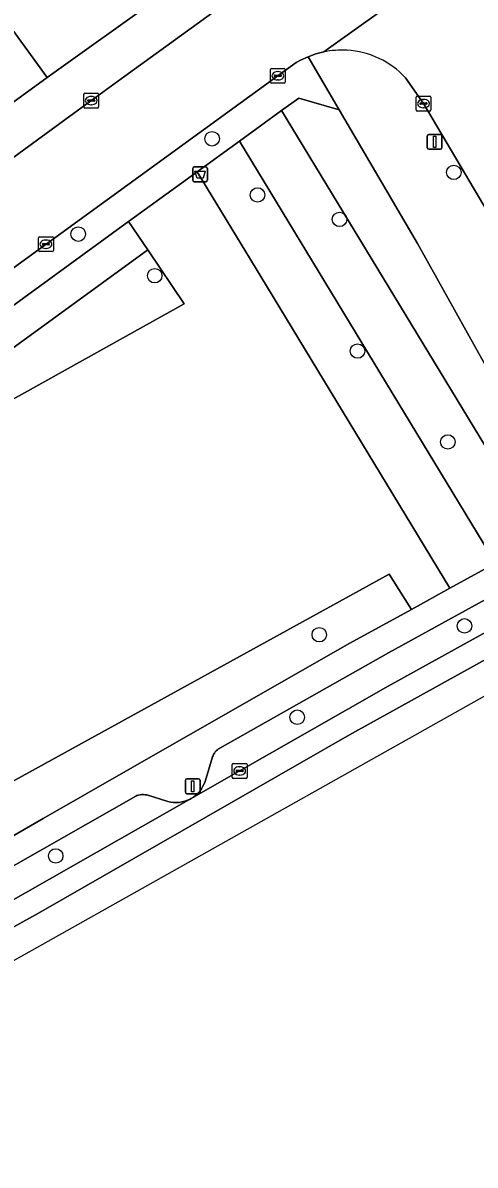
# Model space of a CAD drawing. Extents: x 159217 to 160349, y 381246 to 382172.
# Drawn here: x 159767.6 to 159798.1, y 381381.2 to 381458 of the extents above; entities that cross this region are included whole.
import ezdxf

# ---------------------------------------------------------------- set-up
doc = ezdxf.new("R2010")
doc.units = 0
for name, color, linetype in [('IMGEO_Afvalbak', 7, 'Continuous'), ('IMGEO_Boom', 7, 'Continuous'), ('IMGEO_Erf', 7, 'Continuous'), ('IMGEO_Groenvoorziening', 7, 'Continuous'), ('IMGEO_Kolk', 7, 'Continuous'), ('IMGEO_Lichtmast', 7, 'Continuous'), ('IMGEO_Muur', 7, 'Continuous'), ('IMGEO_Pand', 7, 'Continuous'), ('IMGEO_Parkeervlak_open', 7, 'Continuous'), ('IMGEO_Rijbaan_lokaal_gesloten', 7, 'Continuous'), ('IMGEO_Rijbaan_lokaal_open', 7, 'Continuous'), ('IMGEO_Voetpad_open', 7, 'Continuous')]:
    doc.layers.add(name, color=color, linetype=linetype)

msp = doc.modelspace()

# ---------------------------------------------------------------- linework, layer by layer
at = {"layer": 'IMGEO_Afvalbak'}
for p, q in [((159779.046, 381447.418), (159779.046, 381448.218)), ((159779.046, 381448.218), (159779.046, 381447.418)), ((159779.146, 381448.318), (159779.936, 381448.318)), ((159779.936, 381448.318), (159779.146, 381448.318)), ((159780.036, 381448.218), (159780.036, 381447.418)), ((159780.036, 381447.418), (159780.036, 381448.218)), ((159779.936, 381447.318), (159779.146, 381447.318)), ((159779.146, 381447.318), (159779.936, 381447.318))]:
    msp.add_line(p, q, dxfattribs=at)
msp.add_lwpolyline([(159779.189, 381448.032), (159779.893, 381448.032), (159779.744, 381447.562), (159779.338, 381447.562), (159779.189, 381448.032)], dxfattribs=at)
for centre, start, end in [((159779.146, 381448.218), 90, 180), ((159779.146, 381448.218), 90, 180), ((159779.936, 381448.218), 0, 90), ((159779.936, 381448.218), 360, 90), ((159779.146, 381447.418), 180, 270), ((159779.146, 381447.418), 180, 270), ((159779.936, 381447.418), 270, 0), ((159779.936, 381447.418), 270, 0)]:
    msp.add_arc(centre, 0.1, start, end, dxfattribs=at)
at = {"layer": 'IMGEO_Boom'}
for centre in [(159780.351, 381450.212), (159796.633, 381447.95), (159783.412, 381446.43), (159788.934, 381444.787), (159771.337, 381443.797), (159776.488, 381440.997), (159790.146, 381435.928), (159796.229, 381429.812), (159797.351, 381417.438), (159787.57, 381416.843), (159786.084, 381411.293), (159769.819, 381401.959)]:
    msp.add_circle(centre, 0.489, dxfattribs=at)
at = {"layer": 'IMGEO_Erf'}
msp.add_lwpolyline([(159765.318, 381459.744), (159769.241, 381454.339), (159776.549, 381459.559)], dxfattribs=at)
at = {"layer": 'IMGEO_Groenvoorziening'}
for points in [[(159794.183, 381443.173), (159788.915, 381452.168), (159786.193, 381452.953), (159785.037, 381452.114), (159802.511, 381423.35), (159804.609, 381424.503)], [(159785.037, 381452.114), (159782.195, 381450.052), (159799.442, 381421.661), (159802.511, 381423.35)], [(159782.195, 381450.052), (159779.353, 381447.989), (159783.63, 381440.949), (159796.372, 381419.973), (159799.442, 381421.661)], [(159745.234, 381420.346), (159776.021, 381442.729), (159774.733, 381444.636), (159744.001, 381422.294)], [(159746.885, 381417.737), (159748.724, 381422.549), (159778.473, 381439.101), (159776.021, 381442.729), (159745.234, 381420.346)], [(159789.633, 381416.266), (159793.783, 381418.549), (159793.197, 381419.471), (159792.283, 381420.909), (159759.302, 381402.801), (159757.198, 381401.646), (159751.643, 381398.612), (159753.24, 381395.762), (159759.018, 381398.829), (159760.851, 381399.802), (159768.966, 381404.474), (159777.954, 381409.61)]]:
    msp.add_lwpolyline(points, close=True, dxfattribs=at)
msp.add_lwpolyline([(159759.302, 381402.801), (159792.283, 381420.909), (159793.197, 381419.471), (159793.783, 381418.549), (159796.372, 381419.973), (159783.63, 381440.949), (159779.353, 381447.989), (159774.733, 381444.636), (159776.021, 381442.729), (159778.473, 381439.101), (159748.724, 381422.549)], dxfattribs=at)
at = {"layer": 'IMGEO_Kolk'}
for p, q in [((159784.281, 381454.023), (159784.281, 381454.875)), ((159784.356, 381454.949), (159785.208, 381454.949)), ((159784.769, 381454.729), (159784.794, 381454.729)), ((159785.282, 381454.875), (159785.282, 381454.023)), ((159785.208, 381453.949), (159784.356, 381453.949)), ((159784.54, 381454.443), (159784.54, 381454.455)), ((159784.978, 381454.406), (159784.58, 381454.406)), ((159784.583, 381454.492), (159784.981, 381454.492)), ((159784.792, 381454.169), (159784.767, 381454.169)), ((159785.024, 381454.455), (159785.024, 381454.443)), ((159771.711, 381452.352), (159771.711, 381453.204)), ((159771.786, 381453.278), (159772.638, 381453.278)), ((159772.199, 381453.058), (159772.224, 381453.058)), ((159772.712, 381453.204), (159772.712, 381452.352)), ((159794.165, 381453.079), (159795.017, 381453.079)), ((159772.638, 381452.278), (159771.786, 381452.278)), ((159771.97, 381452.772), (159771.97, 381452.784)), ((159772.408, 381452.735), (159772.01, 381452.735)), ((159772.013, 381452.821), (159772.411, 381452.821)), ((159772.222, 381452.498), (159772.197, 381452.498)), ((159772.454, 381452.784), (159772.454, 381452.772)), ((159794.09, 381452.153), (159794.09, 381453.005)), ((159794.349, 381452.573), (159794.349, 381452.585)), ((159794.787, 381452.536), (159794.389, 381452.536)), ((159794.392, 381452.622), (159794.79, 381452.622)), ((159794.601, 381452.299), (159794.576, 381452.299)), ((159794.578, 381452.859), (159794.603, 381452.859)), ((159794.833, 381452.585), (159794.833, 381452.573)), ((159795.091, 381453.005), (159795.091, 381452.153)), ((159795.017, 381452.079), (159794.165, 381452.079)), ((159768.661, 381442.69), (159768.661, 381443.542)), ((159768.736, 381443.616), (159769.588, 381443.616)), ((159768.92, 381443.11), (159768.92, 381443.122)), ((159769.358, 381443.073), (159768.96, 381443.073)), ((159768.963, 381443.159), (159769.361, 381443.159)), ((159769.149, 381443.396), (159769.174, 381443.396)), ((159769.404, 381443.122), (159769.404, 381443.11)), ((159769.662, 381443.542), (159769.662, 381442.69)), ((159769.588, 381442.616), (159768.736, 381442.616)), ((159769.172, 381442.836), (159769.147, 381442.836)), ((159781.706, 381407.254), (159781.706, 381408.106)), ((159781.781, 381408.18), (159782.633, 381408.18)), ((159781.965, 381407.674), (159781.965, 381407.686)), ((159782.008, 381407.723), (159782.406, 381407.723)), ((159782.194, 381407.96), (159782.219, 381407.96)), ((159782.449, 381407.686), (159782.449, 381407.674)), ((159782.707, 381408.106), (159782.707, 381407.254)), ((159782.633, 381407.18), (159781.781, 381407.18)), ((159782.403, 381407.637), (159782.005, 381407.637)), ((159782.217, 381407.4), (159782.192, 381407.4))]:
    msp.add_line(p, q, dxfattribs=at)
for points in [[(159784.281, 381454.023), (159784.281, 381454.875)], [(159784.356, 381454.949), (159785.208, 381454.949)], [(159785.282, 381454.875), (159785.282, 381454.023)], [(159785.208, 381453.949), (159784.356, 381453.949)], [(159771.711, 381452.352), (159771.711, 381453.204)], [(159771.786, 381453.278), (159772.638, 381453.278)], [(159772.712, 381453.204), (159772.712, 381452.352)], [(159794.165, 381453.079), (159795.017, 381453.079)], [(159772.638, 381452.278), (159771.786, 381452.278)], [(159794.09, 381452.153), (159794.09, 381453.005)], [(159795.091, 381453.005), (159795.091, 381452.153)], [(159795.017, 381452.079), (159794.165, 381452.079)], [(159768.661, 381442.69), (159768.661, 381443.542)], [(159768.736, 381443.616), (159769.588, 381443.616)], [(159769.662, 381443.542), (159769.662, 381442.69)], [(159769.588, 381442.616), (159768.736, 381442.616)], [(159781.706, 381407.254), (159781.706, 381408.106)], [(159781.781, 381408.18), (159782.633, 381408.18)], [(159782.707, 381408.106), (159782.707, 381407.254)], [(159782.633, 381407.18), (159781.781, 381407.18)]]:
    msp.add_lwpolyline(points, dxfattribs=at)
for centre, radius, start, end in [((159784.358, 381454.873), 0.0765, 91.55205, 178.44795), ((159784.358, 381454.873), 0.0765, 91.55205, 178.44795), ((159785.206, 381454.873), 0.0765, 1.55205, 88.44795), ((159785.206, 381454.873), 0.0765, 1.55205, 88.44795), ((159784.358, 381454.025), 0.0765, 181.55205, 268.44795), ((159784.358, 381454.025), 0.0765, 181.55205, 268.44795), ((159784.58, 381454.452), 0.0403, 85.87752, 175.75265), ((159784.577, 381454.442), 0.0366, 178.93798, 274.71019), ((159784.981, 381454.449), 0.043, 264.86636, 352.45326), ((159784.985, 381454.454), 0.0386, 1.73085, 96.63898), ((159785.206, 381454.025), 0.0765, 271.55205, 358.44795), ((159785.206, 381454.025), 0.0765, 271.55205, 358.44795), ((159771.788, 381453.202), 0.0765, 91.55205, 178.44795), ((159771.788, 381453.202), 0.0765, 91.55205, 178.44795), ((159772.636, 381453.202), 0.0765, 1.55205, 88.44795), ((159772.636, 381453.202), 0.0765, 1.55205, 88.44795), ((159794.167, 381453.003), 0.0765, 91.55205, 178.44795), ((159794.167, 381453.003), 0.0765, 91.55205, 178.44795), ((159795.015, 381453.003), 0.0765, 1.55205, 88.44795), ((159795.015, 381453.003), 0.0765, 1.55205, 88.44795), ((159771.788, 381452.354), 0.0765, 181.55205, 268.44795), ((159771.788, 381452.354), 0.0765, 181.55205, 268.44795), ((159772.01, 381452.781), 0.0403, 85.87752, 175.75265), ((159772.007, 381452.771), 0.0366, 178.93798, 274.71019), ((159772.411, 381452.778), 0.043, 264.86636, 352.45326), ((159772.415, 381452.783), 0.0386, 1.73085, 96.63898), ((159772.636, 381452.354), 0.0765, 271.55205, 358.44795), ((159772.636, 381452.354), 0.0765, 271.55205, 358.44795), ((159794.389, 381452.582), 0.0403, 85.87752, 175.75265), ((159794.386, 381452.572), 0.0366, 178.93798, 274.71019), ((159794.79, 381452.579), 0.043, 264.86636, 352.45326), ((159794.794, 381452.584), 0.0386, 1.73085, 96.63898), ((159794.167, 381452.155), 0.0765, 181.55205, 268.44795), ((159794.167, 381452.155), 0.0765, 181.55205, 268.44795), ((159795.015, 381452.155), 0.0765, 271.55205, 358.44795), ((159795.015, 381452.155), 0.0765, 271.55205, 358.44795), ((159768.738, 381443.54), 0.0765, 91.55205, 178.44795), ((159768.738, 381443.54), 0.0765, 91.55205, 178.44795), ((159768.96, 381443.119), 0.0403, 85.87752, 175.75265), ((159768.957, 381443.109), 0.0366, 178.93798, 274.71019), ((159769.361, 381443.116), 0.043, 264.86636, 352.45326), ((159769.365, 381443.121), 0.0386, 1.73085, 96.63898), ((159769.586, 381443.54), 0.0765, 1.55205, 88.44795), ((159769.586, 381443.54), 0.0765, 1.55205, 88.44795), ((159768.738, 381442.692), 0.0765, 181.55205, 268.44795), ((159768.738, 381442.692), 0.0765, 181.55205, 268.44795), ((159769.586, 381442.692), 0.0765, 271.55205, 358.44795), ((159769.586, 381442.692), 0.0765, 271.55205, 358.44795), ((159781.783, 381408.104), 0.0765, 91.55205, 178.44795), ((159781.783, 381408.104), 0.0765, 91.55205, 178.44795), ((159782.005, 381407.683), 0.0403, 85.87752, 175.75265), ((159782.002, 381407.673), 0.0366, 178.93798, 274.71019), ((159782.406, 381407.68), 0.043, 264.86636, 352.45326), ((159782.41, 381407.685), 0.0386, 1.73085, 96.63898), ((159782.631, 381408.104), 0.0765, 1.55205, 88.44795), ((159782.631, 381408.104), 0.0765, 1.55205, 88.44795), ((159781.783, 381407.256), 0.0765, 181.55205, 268.44795), ((159781.783, 381407.256), 0.0765, 181.55205, 268.44795), ((159782.631, 381407.256), 0.0765, 271.55205, 358.44795), ((159782.631, 381407.256), 0.0765, 271.55205, 358.44795)]:
    msp.add_arc(centre, radius, start, end, dxfattribs=at)
for centre, major_axis, ratio, start_param, end_param in [((159784.768, 381454.449), (-0.387, 0.002), 0.722429, 4.712389, 7.853982), ((159784.793, 381454.449), (-0.39, 0.002), 0.717154, 1.570796, 4.712389), ((159772.198, 381452.778), (-0.387, 0.002), 0.722429, 4.712389, 7.853982), ((159772.223, 381452.778), (-0.39, 0.002), 0.717154, 1.570796, 4.712389), ((159794.577, 381452.579), (-0.387, 0.002), 0.722429, 4.712389, 7.853982), ((159794.602, 381452.579), (-0.39, 0.002), 0.717154, 1.570796, 4.712389), ((159769.148, 381443.116), (-0.387, 0.002), 0.722429, 4.712389, 7.853982), ((159769.173, 381443.116), (-0.39, 0.002), 0.717154, 1.570796, 4.712389), ((159782.193, 381407.68), (-0.387, 0.002), 0.722429, 4.712389, 7.853982), ((159782.218, 381407.68), (-0.39, 0.002), 0.717154, 1.570796, 4.712389)]:
    msp.add_ellipse(centre, major_axis=major_axis, ratio=ratio, start_param=start_param, end_param=end_param, dxfattribs=at)
at = {"layer": 'IMGEO_Lichtmast'}
for p, q in [((159794.843, 381449.604), (159794.843, 381450.404)), ((159794.843, 381450.404), (159794.843, 381449.604)), ((159794.943, 381450.504), (159795.733, 381450.504)), ((159795.733, 381450.504), (159794.943, 381450.504)), ((159795.833, 381450.404), (159795.833, 381449.604)), ((159795.833, 381449.604), (159795.833, 381450.404)), ((159795.733, 381449.504), (159794.943, 381449.504)), ((159794.943, 381449.504), (159795.733, 381449.504)), ((159778.552, 381406.248), (159778.552, 381407.048)), ((159778.552, 381407.048), (159778.552, 381406.248)), ((159778.652, 381407.148), (159779.442, 381407.148)), ((159779.442, 381407.148), (159778.652, 381407.148)), ((159779.542, 381407.048), (159779.542, 381406.248)), ((159779.542, 381406.248), (159779.542, 381407.048)), ((159779.442, 381406.148), (159778.652, 381406.148)), ((159778.652, 381406.148), (159779.442, 381406.148))]:
    msp.add_line(p, q, dxfattribs=at)
for points in [[(159795.263, 381450.379), (159795.413, 381450.379), (159795.413, 381449.629), (159795.263, 381449.629), (159795.263, 381450.379)], [(159778.972, 381407.023), (159779.122, 381407.023), (159779.122, 381406.273), (159778.972, 381406.273), (159778.972, 381407.023)]]:
    msp.add_lwpolyline(points, dxfattribs=at)
for centre, start, end in [((159794.943, 381450.404), 90, 180), ((159794.943, 381450.404), 90, 180), ((159795.733, 381450.404), 0, 90), ((159795.733, 381450.404), 360, 90), ((159794.943, 381449.604), 180, 270), ((159794.943, 381449.604), 180, 270), ((159795.733, 381449.604), 270, 0), ((159795.733, 381449.604), 270, 0), ((159778.652, 381407.048), 90, 180), ((159778.652, 381407.048), 90, 180), ((159779.442, 381407.048), 0, 90), ((159779.442, 381407.048), 360, 90), ((159778.652, 381406.248), 180, 270), ((159778.652, 381406.248), 180, 270), ((159779.442, 381406.248), 270, 0), ((159779.442, 381406.248), 270, 0)]:
    msp.add_arc(centre, 0.1, start, end, dxfattribs=at)
at = {"layer": 'IMGEO_Muur'}
msp.add_lwpolyline([(159769.241, 381454.339), (159776.549, 381459.559)], dxfattribs=at)
at = {"layer": 'IMGEO_Pand'}
msp.add_lwpolyline([(159762.739, 381457.872), (159766.676, 381452.477), (159769.241, 381454.339), (159765.318, 381459.744)], close=True, dxfattribs=at)
at = {"layer": 'IMGEO_Parkeervlak_open'}
for points in [[(159801.916, 381420.941), (159792.231, 381415.635), (159780.868, 381409.209), (159780.785, 381409.156), (159780.707, 381409.095), (159780.635, 381409.028), (159780.569, 381408.955), (159780.51, 381408.876), (159780.458, 381408.792), (159780.414, 381408.704), (159780.38, 381408.617), (159779.878, 381406.959), (159779.822, 381406.818), (159779.736, 381406.644), (159779.635, 381406.477), (159779.52, 381406.321), (159779.391, 381406.175), (159779.249, 381406.042), (159779.096, 381405.921), (159778.933, 381405.815), (159792.204, 381413.378), (159800.5, 381417.95)], [(159766.164, 381398.553), (159778.933, 381405.815), (159778.873, 381405.783), (159778.698, 381405.704), (159778.517, 381405.641), (159778.33, 381405.594), (159778.14, 381405.564), (159777.949, 381405.551), (159777.756, 381405.555), (159777.565, 381405.577), (159777.377, 381405.615), (159775.964, 381406.063), (159775.852, 381406.081), (159775.739, 381406.088), (159775.625, 381406.085), (159775.512, 381406.073), (159775.401, 381406.05), (159775.292, 381406.017), (159775.217, 381405.988), (159763.877, 381399.537)]]:
    msp.add_lwpolyline(points, dxfattribs=at)
at = {"layer": 'IMGEO_Rijbaan_lokaal_gesloten'}
for points in [[(159799.332, 381464.238), (159787.872, 381456.049)], [(159793.382, 381454.313), (159794.594, 381452.576), (159801.407, 381441.063), (159807.676, 381429.366), (159814.727, 381433.117), (159813.675, 381435.025), (159809.72, 381442.273), (159808.873, 381443.746), (159807.03, 381446.91), (159799.461, 381459.93)], [(159739.963, 381383.22), (159747.386, 381386.829), (159758.673, 381392.589), (159768.654, 381398.12), (159789.615, 381410.102), (159806.459, 381419.435), (159805.721, 381420.8), (159805.556, 381420.709), (159805.445, 381420.648), (159805.305, 381420.604), (159800.5, 381417.95), (159792.204, 381413.378), (159778.933, 381405.815), (159766.164, 381398.553)]]:
    msp.add_lwpolyline(points, dxfattribs=at)
msp.add_lwpolyline([(159703.46, 381366.974), (159747.863, 381384.197), (159807.435, 381417.628), (159806.459, 381419.435), (159789.615, 381410.102), (159768.654, 381398.12), (159758.673, 381392.589), (159747.386, 381386.829), (159739.963, 381383.22), (159730.955, 381378.84), (159720.974, 381374.539), (159710.148, 381370.238), (159703.153, 381367.887), (159703.46, 381366.974)], close=True, dxfattribs=at)
for centre, radius, start, end in [((159789.123, 381449.926), 6.25, 87.01785, 101.54599), ((159789.118, 381450.367), 5.81, 42.78664, 86.7466)]:
    msp.add_arc(centre, radius, start, end, dxfattribs=at)
at = {"layer": 'IMGEO_Rijbaan_lokaal_open'}
msp.add_lwpolyline([(159782.761, 381460.436), (159774.481, 381454.427), (159771.014, 381451.905), (159765.811, 381448.121), (159762.389, 381445.632), (159765.923, 381440.763), (159767.044, 381441.581), (159786.01, 381455.342), (159786.313, 381455.506), (159786.816, 381455.733), (159787.337, 381455.915), (159787.872, 381456.049), (159799.332, 381464.238), (159799.442, 381464.347), (159800.114, 381465.542), (159800.306, 381465.789), (159800.646, 381466.167), (159801.019, 381466.514), (159801.421, 381466.825), (159801.849, 381467.1), (159808.9, 381472.368)], dxfattribs=at)
at = {"layer": 'IMGEO_Voetpad_open'}
for points in [[(159784.432, 381462.289), (159782.989, 381464.259), (159776.549, 381459.559), (159769.241, 381454.339), (159766.676, 381452.477), (159764.083, 381450.595), (159759.047, 381446.941), (159754.016, 381443.289), (159748.985, 381439.637), (159743.953, 381435.985), (159738.922, 381432.333), (159733.89, 381428.682), (159728.859, 381425.03), (159723.827, 381421.378), (159718.796, 381417.726), (159713.644, 381413.987), (159711.431, 381412.454), (159707.115, 381409.303)], [(159693.569, 381395.698), (159703.615, 381402.909), (159713.142, 381409.82), (159715.504, 381411.505), (159717.063, 381412.617), (159719.452, 381414.322), (159723.109, 381416.93), (159740.076, 381429.398), (159758.475, 381442.785), (159759.83, 381443.771), (159762.389, 381445.632), (159765.811, 381448.121), (159771.014, 381451.905), (159774.481, 381454.427), (159782.761, 381460.436)], [(159782.195, 381450.052), (159785.037, 381452.114), (159786.193, 381452.953), (159788.915, 381452.168), (159786.816, 381455.733), (159786.313, 381455.506), (159786.01, 381455.342), (159767.044, 381441.581), (159765.923, 381440.763), (159762.012, 381437.911), (159747.948, 381427.65), (159722.957, 381409.52), (159720.565, 381407.785), (159719.031, 381406.672), (159710.119, 381400.208), (159698.256, 381391.485), (159696.065, 381389.881), (159693.982, 381388.485)], [(159787.872, 381456.049), (159787.337, 381455.915), (159786.816, 381455.733), (159788.915, 381452.168), (159794.183, 381443.173), (159804.609, 381424.503), (159808.694, 381426.84), (159808.585, 381427.342), (159808.432, 381427.832), (159808.235, 381428.306), (159807.997, 381428.762), (159807.913, 381428.902), (159807.676, 381429.366), (159801.407, 381441.063), (159794.594, 381452.576)], [(159794.594, 381452.576), (159793.382, 381454.313)], [(159693.012, 381387.587), (159694.429, 381383.802), (159696.133, 381387.594), (159698.841, 381389.562), (159711.879, 381398.903), (159724.123, 381407.805), (159727.407, 381410.224), (159729.376, 381411.649), (159736.642, 381416.944), (159744.001, 381422.294), (159774.733, 381444.636), (159779.353, 381447.989), (159782.195, 381450.052)], [(159799.442, 381421.661), (159796.372, 381419.973), (159793.783, 381418.549), (159789.633, 381416.266), (159777.954, 381409.61), (159768.966, 381404.474), (159760.851, 381399.802), (159759.018, 381398.829), (159753.24, 381395.762), (159750.88, 381394.509), (159744.737, 381391.249), (159741.831, 381389.888), (159737.808, 381388.004), (159730.579, 381384.619), (159730.724, 381384.227), (159719.846, 381379.547)], [(159763.877, 381399.537), (159775.217, 381405.988), (159775.292, 381406.017), (159775.401, 381406.05), (159775.512, 381406.073), (159775.625, 381406.085), (159775.739, 381406.088), (159775.852, 381406.081), (159775.964, 381406.063), (159777.377, 381405.615), (159777.565, 381405.577), (159777.756, 381405.555), (159777.949, 381405.551), (159778.14, 381405.564), (159778.33, 381405.594), (159778.517, 381405.641), (159778.698, 381405.704), (159778.873, 381405.783), (159778.933, 381405.815), (159779.096, 381405.921), (159779.249, 381406.042), (159779.391, 381406.175), (159779.52, 381406.321), (159779.635, 381406.477), (159779.736, 381406.644), (159779.822, 381406.818), (159779.878, 381406.959), (159780.38, 381408.617), (159780.414, 381408.704), (159780.458, 381408.792), (159780.51, 381408.876), (159780.569, 381408.955), (159780.635, 381409.028), (159780.707, 381409.095), (159780.785, 381409.156), (159780.868, 381409.209), (159792.231, 381415.635), (159801.916, 381420.941)]]:
    msp.add_lwpolyline(points, dxfattribs=at)
for centre, radius, start, end in [((159789.123, 381449.926), 6.25, 87.01785, 101.54599), ((159789.118, 381450.367), 5.81, 42.78664, 86.7466)]:
    msp.add_arc(centre, radius, start, end, dxfattribs=at)

doc.saveas('drawing.dxf')
